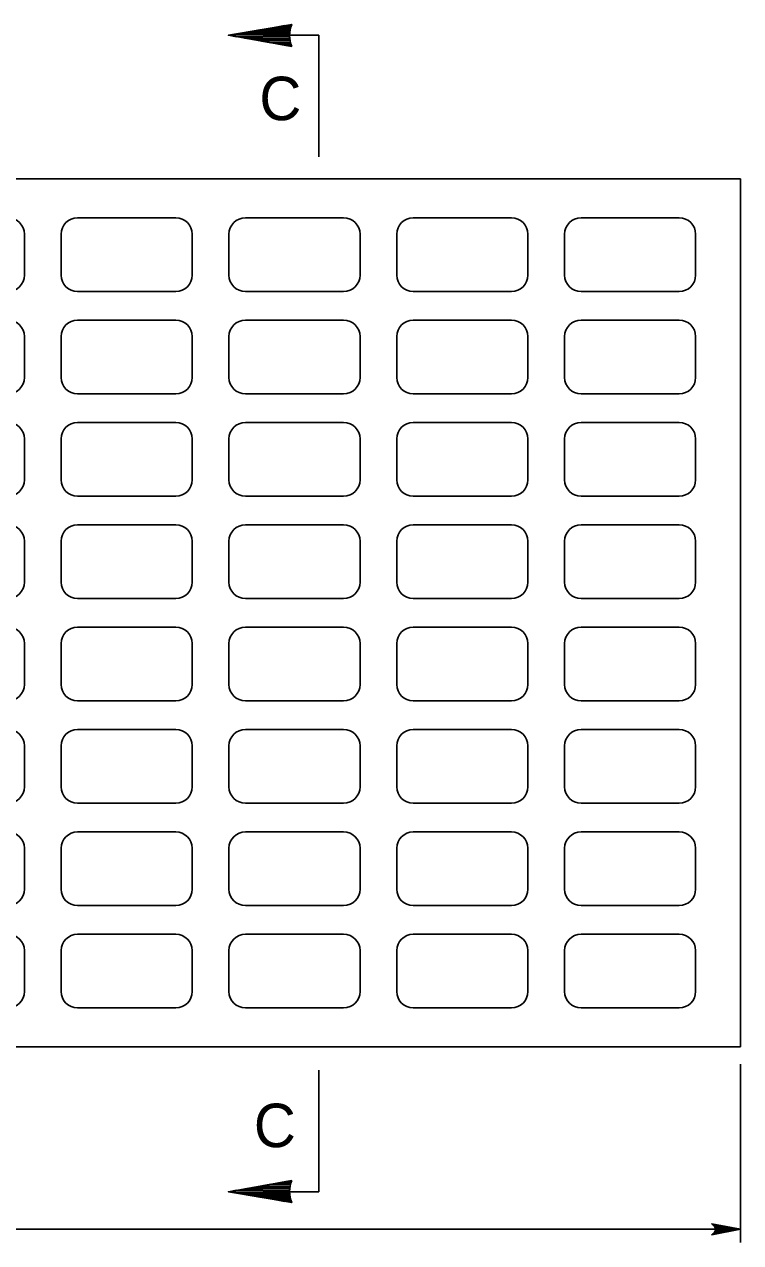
# Model space of a CAD drawing. Extents: x 2087776 to 2104538, y 970919 to 982612.
# Drawn here: x 2091311 to 2091554, y 977349.2 to 977762.4 of the extents above; entities that cross this region are included whole.
import ezdxf

# ---------------------------------------------------------------- set-up
doc = ezdxf.new("R2010")
doc.units = 0
doc.layers.add('1', color=7, linetype='Continuous')

msp = doc.modelspace()

# ---------------------------------------------------------------- linework, layer by layer
at = {"layer": '1'}
for p, q in [((2091400.99, 977758.74), (2091410.87, 977758.74)), ((2091410.87, 977758.74), (2091410.87, 977717.51)), ((2091023.48, 977710.01), (2091554.04, 977710.01)), ((2091554.04, 977710.01), (2091554.04, 977415.56)), ((2091362.37, 977696.82), (2091329.04, 977696.82)), ((2091419.32, 977696.82), (2091385.98, 977696.82)), ((2091476.26, 977696.82), (2091442.93, 977696.82)), ((2091533.21, 977696.82), (2091499.88, 977696.82)), ((2091310.98, 977677.38), (2091310.98, 977691.26)), ((2091323.48, 977677.38), (2091323.48, 977691.26)), ((2091367.93, 977677.38), (2091367.93, 977691.26)), ((2091380.42, 977677.38), (2091380.42, 977691.26)), ((2091424.88, 977677.38), (2091424.88, 977691.26)), ((2091437.37, 977677.38), (2091437.37, 977691.26)), ((2091481.82, 977677.38), (2091481.82, 977691.26)), ((2091494.32, 977677.38), (2091494.32, 977691.26)), ((2091538.77, 977677.38), (2091538.77, 977691.26)), ((2091362.37, 977671.82), (2091329.04, 977671.82)), ((2091419.32, 977671.82), (2091385.98, 977671.82)), ((2091476.26, 977671.82), (2091442.93, 977671.82)), ((2091533.21, 977671.82), (2091499.88, 977671.82)), ((2091362.37, 977662.1), (2091329.04, 977662.1)), ((2091419.32, 977662.1), (2091385.98, 977662.1)), ((2091476.26, 977662.1), (2091442.93, 977662.1)), ((2091533.21, 977662.1), (2091499.88, 977662.1)), ((2091310.98, 977642.66), (2091310.98, 977656.54)), ((2091323.48, 977642.66), (2091323.48, 977656.54)), ((2091367.93, 977642.66), (2091367.93, 977656.54)), ((2091380.42, 977642.66), (2091380.42, 977656.54)), ((2091424.88, 977642.66), (2091424.88, 977656.54)), ((2091437.37, 977642.66), (2091437.37, 977656.54)), ((2091481.82, 977642.66), (2091481.82, 977656.54)), ((2091494.32, 977642.66), (2091494.32, 977656.54)), ((2091538.77, 977642.66), (2091538.77, 977656.54)), ((2091362.37, 977637.1), (2091329.04, 977637.1)), ((2091419.32, 977637.1), (2091385.98, 977637.1)), ((2091476.26, 977637.1), (2091442.93, 977637.1)), ((2091533.21, 977637.1), (2091499.88, 977637.1)), ((2091362.37, 977627.38), (2091329.04, 977627.38)), ((2091419.32, 977627.38), (2091385.98, 977627.38)), ((2091476.26, 977627.38), (2091442.93, 977627.38)), ((2091533.21, 977627.38), (2091499.88, 977627.38)), ((2091310.98, 977607.94), (2091310.98, 977621.82)), ((2091323.48, 977607.94), (2091323.48, 977621.82)), ((2091367.93, 977607.94), (2091367.93, 977621.82)), ((2091380.42, 977607.94), (2091380.42, 977621.82)), ((2091424.88, 977607.94), (2091424.88, 977621.82)), ((2091437.37, 977607.94), (2091437.37, 977621.82)), ((2091481.82, 977607.94), (2091481.82, 977621.82)), ((2091494.32, 977607.94), (2091494.32, 977621.82)), ((2091538.77, 977607.94), (2091538.77, 977621.82)), ((2091362.37, 977602.38), (2091329.04, 977602.38)), ((2091419.32, 977602.38), (2091385.98, 977602.38)), ((2091476.26, 977602.38), (2091442.93, 977602.38)), ((2091533.21, 977602.38), (2091499.88, 977602.38)), ((2091362.37, 977592.66), (2091329.04, 977592.66)), ((2091419.32, 977592.66), (2091385.98, 977592.66)), ((2091476.26, 977592.66), (2091442.93, 977592.66)), ((2091533.21, 977592.66), (2091499.88, 977592.66)), ((2091310.98, 977573.22), (2091310.98, 977587.1)), ((2091323.48, 977573.22), (2091323.48, 977587.1)), ((2091367.93, 977573.22), (2091367.93, 977587.1)), ((2091380.42, 977573.22), (2091380.42, 977587.1)), ((2091424.88, 977573.22), (2091424.88, 977587.1)), ((2091437.37, 977573.22), (2091437.37, 977587.1)), ((2091481.82, 977573.22), (2091481.82, 977587.1)), ((2091494.32, 977573.22), (2091494.32, 977587.1)), ((2091538.77, 977573.22), (2091538.77, 977587.1)), ((2091362.37, 977567.66), (2091329.04, 977567.66)), ((2091419.32, 977567.66), (2091385.98, 977567.66)), ((2091476.26, 977567.66), (2091442.93, 977567.66)), ((2091533.21, 977567.66), (2091499.88, 977567.66)), ((2091362.37, 977557.94), (2091329.04, 977557.94)), ((2091419.32, 977557.94), (2091385.98, 977557.94)), ((2091476.26, 977557.94), (2091442.93, 977557.94)), ((2091533.21, 977557.94), (2091499.88, 977557.94)), ((2091310.98, 977538.5), (2091310.98, 977552.38)), ((2091323.48, 977538.5), (2091323.48, 977552.38)), ((2091367.93, 977538.5), (2091367.93, 977552.38)), ((2091380.42, 977538.5), (2091380.42, 977552.38)), ((2091424.88, 977538.5), (2091424.88, 977552.38)), ((2091437.37, 977538.5), (2091437.37, 977552.38)), ((2091481.82, 977538.5), (2091481.82, 977552.38)), ((2091494.32, 977538.5), (2091494.32, 977552.38)), ((2091538.77, 977538.5), (2091538.77, 977552.38)), ((2091362.37, 977532.94), (2091329.04, 977532.94)), ((2091419.32, 977532.94), (2091385.98, 977532.94)), ((2091476.26, 977532.94), (2091442.93, 977532.94)), ((2091533.21, 977532.94), (2091499.88, 977532.94)), ((2091362.37, 977523.22), (2091329.04, 977523.22)), ((2091419.32, 977523.22), (2091385.98, 977523.22)), ((2091476.26, 977523.22), (2091442.93, 977523.22)), ((2091533.21, 977523.22), (2091499.88, 977523.22)), ((2091310.98, 977503.78), (2091310.98, 977517.66)), ((2091323.48, 977503.78), (2091323.48, 977517.66)), ((2091367.93, 977503.78), (2091367.93, 977517.66)), ((2091380.42, 977503.78), (2091380.42, 977517.66)), ((2091424.88, 977503.78), (2091424.88, 977517.66)), ((2091437.37, 977503.78), (2091437.37, 977517.66)), ((2091481.82, 977503.78), (2091481.82, 977517.66)), ((2091494.32, 977503.78), (2091494.32, 977517.66)), ((2091538.77, 977503.78), (2091538.77, 977517.66)), ((2091362.37, 977498.22), (2091329.04, 977498.22)), ((2091419.32, 977498.22), (2091385.98, 977498.22)), ((2091476.26, 977498.22), (2091442.93, 977498.22)), ((2091533.21, 977498.22), (2091499.88, 977498.22)), ((2091362.37, 977488.5), (2091329.04, 977488.5)), ((2091419.32, 977488.5), (2091385.98, 977488.5)), ((2091476.26, 977488.5), (2091442.93, 977488.5)), ((2091533.21, 977488.5), (2091499.88, 977488.5)), ((2091310.98, 977469.06), (2091310.98, 977482.94)), ((2091323.48, 977469.06), (2091323.48, 977482.94)), ((2091367.93, 977469.06), (2091367.93, 977482.94)), ((2091380.42, 977469.06), (2091380.42, 977482.94)), ((2091424.88, 977469.06), (2091424.88, 977482.94)), ((2091437.37, 977469.06), (2091437.37, 977482.94)), ((2091481.82, 977469.06), (2091481.82, 977482.94)), ((2091494.32, 977469.06), (2091494.32, 977482.94)), ((2091538.77, 977469.06), (2091538.77, 977482.94)), ((2091362.37, 977463.5), (2091329.04, 977463.5)), ((2091419.32, 977463.5), (2091385.98, 977463.5)), ((2091476.26, 977463.5), (2091442.93, 977463.5)), ((2091533.21, 977463.5), (2091499.88, 977463.5)), ((2091362.37, 977453.78), (2091329.04, 977453.78)), ((2091419.32, 977453.78), (2091385.98, 977453.78)), ((2091476.26, 977453.78), (2091442.93, 977453.78)), ((2091533.21, 977453.78), (2091499.88, 977453.78)), ((2091310.98, 977434.34), (2091310.98, 977448.22)), ((2091323.48, 977434.34), (2091323.48, 977448.22)), ((2091367.93, 977434.34), (2091367.93, 977448.22)), ((2091380.42, 977434.34), (2091380.42, 977448.22)), ((2091424.88, 977434.34), (2091424.88, 977448.22)), ((2091437.37, 977434.34), (2091437.37, 977448.22)), ((2091481.82, 977434.34), (2091481.82, 977448.22)), ((2091494.32, 977434.34), (2091494.32, 977448.22)), ((2091538.77, 977434.34), (2091538.77, 977448.22)), ((2091362.37, 977428.78), (2091329.04, 977428.78)), ((2091419.32, 977428.78), (2091385.98, 977428.78)), ((2091476.26, 977428.78), (2091442.93, 977428.78)), ((2091533.21, 977428.78), (2091499.88, 977428.78)), ((2091554.04, 977415.56), (2091023.48, 977415.56)), ((2091554.04, 977409.66), (2091554.04, 977349.15)), ((2091410.87, 977366.41), (2091410.87, 977407.65)), ((2091400.99, 977366.41), (2091410.87, 977366.41)), ((2091554.04, 977353.67), (2091023.48, 977353.67))]:
    msp.add_line(p, q, dxfattribs=at)
for points in [[(2091401.73, 977754.93), (2091380.22, 977758.74), (2091401.73, 977762.43), (2091401.48, 977761.95), (2091399.21, 977762.01), (2091396.42, 977761.52), (2091401.33, 977761.47), (2091401.23, 977760.97), (2091393.08, 977760.94), (2091390.19, 977760.45), (2091401.1, 977760.46), (2091400.99, 977759.93), (2091387.25, 977759.94), (2091383.98, 977759.38), (2091400.93, 977759.4), (2091400.96, 977758.92), (2091381.21, 977758.9), (2091380.26, 977758.73), (2091383, 977758.25), (2091400.9, 977758.38), (2091400.98, 977757.88), (2091385.75, 977757.75), (2091388.47, 977757.28), (2091401.06, 977757.28), (2091401.07, 977756.82), (2091391.54, 977756.73), (2091394.65, 977756.19), (2091401.23, 977756.24), (2091401.38, 977755.7), (2091397.22, 977755.73), (2091400.37, 977755.18), (2091401.57, 977755.29)], [(2091401.73, 977370.22), (2091380.22, 977366.41), (2091401.73, 977362.72), (2091401.48, 977363.21), (2091399.21, 977363.15), (2091396.42, 977363.63), (2091401.33, 977363.68), (2091401.23, 977364.18), (2091393.08, 977364.21), (2091390.19, 977364.7), (2091401.1, 977364.69), (2091400.99, 977365.23), (2091387.25, 977365.21), (2091383.98, 977365.78), (2091400.93, 977365.75), (2091400.96, 977366.24), (2091381.21, 977366.25), (2091380.26, 977366.43), (2091383, 977366.91), (2091400.9, 977366.78), (2091400.98, 977367.27), (2091385.75, 977367.4), (2091388.47, 977367.87), (2091401.06, 977367.87), (2091401.07, 977368.34), (2091391.54, 977368.42), (2091394.65, 977368.97), (2091401.23, 977368.91), (2091401.38, 977369.45), (2091397.22, 977369.42), (2091400.37, 977369.98), (2091401.57, 977369.86)], [(2091554.04, 977353.67), (2091544.25, 977351.83), (2091544.63, 977352.09), (2091545, 977352.35), (2091545.2, 977352.68), (2091545.39, 977353.01), (2091545.45, 977353.34), (2091545.51, 977353.67), (2091545.45, 977354), (2091545.39, 977354.32), (2091545.2, 977354.65), (2091545, 977354.98), (2091544.63, 977355.24), (2091544.25, 977355.5), (2091554.04, 977353.67), (2091544.63, 977355.24), (2091545, 977354.98), (2091554.04, 977353.67), (2091545.2, 977354.65), (2091545.39, 977354.32), (2091554.04, 977353.67), (2091545.45, 977354), (2091545.51, 977353.67), (2091554.04, 977353.67), (2091545.45, 977353.34), (2091545.39, 977353.01), (2091554.04, 977353.67), (2091545.2, 977352.68), (2091545, 977352.35), (2091554.04, 977353.67), (2091544.63, 977352.09)]]:
    msp.add_lwpolyline(points, dxfattribs=at)
for centre, radius, start, end in [((2091410.95, 977758.69), 9.95, 157.8762, 202.1238), ((2091305.42, 977691.26), 5.56, 0, 90), ((2091329.04, 977691.26), 5.56, 90, 180), ((2091362.37, 977691.26), 5.56, 0, 90), ((2091385.98, 977691.26), 5.56, 90, 180), ((2091419.32, 977691.26), 5.56, 0, 90), ((2091442.93, 977691.26), 5.56, 90, 180), ((2091476.26, 977691.26), 5.56, 0, 90), ((2091499.88, 977691.26), 5.56, 90, 180), ((2091533.21, 977691.26), 5.56, 0, 90), ((2091305.42, 977677.38), 5.56, 270, 0), ((2091329.04, 977677.38), 5.56, 180, 270), ((2091362.37, 977677.38), 5.56, 270, 0), ((2091385.98, 977677.38), 5.56, 180, 270), ((2091419.32, 977677.38), 5.56, 270, 0), ((2091442.93, 977677.38), 5.56, 180, 270), ((2091476.26, 977677.38), 5.56, 270, 0), ((2091499.88, 977677.38), 5.56, 180, 270), ((2091533.21, 977677.38), 5.56, 270, 0), ((2091305.42, 977656.54), 5.56, 0, 90), ((2091329.04, 977656.54), 5.56, 90, 180), ((2091362.37, 977656.54), 5.56, 0, 90), ((2091385.98, 977656.54), 5.56, 90, 180), ((2091419.32, 977656.54), 5.56, 0, 90), ((2091442.93, 977656.54), 5.56, 90, 180), ((2091476.26, 977656.54), 5.56, 0, 90), ((2091499.88, 977656.54), 5.56, 90, 180), ((2091533.21, 977656.54), 5.56, 0, 90), ((2091305.42, 977642.66), 5.56, 270, 0), ((2091329.04, 977642.66), 5.56, 180, 270), ((2091362.37, 977642.66), 5.56, 270, 0), ((2091385.98, 977642.66), 5.56, 180, 270), ((2091419.32, 977642.66), 5.56, 270, 0), ((2091442.93, 977642.66), 5.56, 180, 270), ((2091476.26, 977642.66), 5.56, 270, 0), ((2091499.88, 977642.66), 5.56, 180, 270), ((2091533.21, 977642.66), 5.56, 270, 0), ((2091305.42, 977621.82), 5.56, 0, 90), ((2091329.04, 977621.82), 5.56, 90, 180), ((2091362.37, 977621.82), 5.56, 0, 90), ((2091385.98, 977621.82), 5.56, 90, 180), ((2091419.32, 977621.82), 5.56, 0, 90), ((2091442.93, 977621.82), 5.56, 90, 180), ((2091476.26, 977621.82), 5.56, 0, 90), ((2091499.88, 977621.82), 5.56, 90, 180), ((2091533.21, 977621.82), 5.56, 0, 90), ((2091305.42, 977607.94), 5.56, 270, 0), ((2091329.04, 977607.94), 5.56, 180, 270), ((2091362.37, 977607.94), 5.56, 270, 0), ((2091385.98, 977607.94), 5.56, 180, 270), ((2091419.32, 977607.94), 5.56, 270, 0), ((2091442.93, 977607.94), 5.56, 180, 270), ((2091476.26, 977607.94), 5.56, 270, 0), ((2091499.88, 977607.94), 5.56, 180, 270), ((2091533.21, 977607.94), 5.56, 270, 0), ((2091305.42, 977587.1), 5.56, 0, 90), ((2091329.04, 977587.1), 5.56, 90, 180), ((2091362.37, 977587.1), 5.56, 0, 90), ((2091385.98, 977587.1), 5.56, 90, 180), ((2091419.32, 977587.1), 5.56, 0, 90), ((2091442.93, 977587.1), 5.56, 90, 180), ((2091476.26, 977587.1), 5.56, 0, 90), ((2091499.88, 977587.1), 5.56, 90, 180), ((2091533.21, 977587.1), 5.56, 0, 90), ((2091305.42, 977573.22), 5.56, 270, 0), ((2091329.04, 977573.22), 5.56, 180, 270), ((2091362.37, 977573.22), 5.56, 270, 0), ((2091385.98, 977573.22), 5.56, 180, 270), ((2091419.32, 977573.22), 5.56, 270, 0), ((2091442.93, 977573.22), 5.56, 180, 270), ((2091476.26, 977573.22), 5.56, 270, 0), ((2091499.88, 977573.22), 5.56, 180, 270), ((2091533.21, 977573.22), 5.56, 270, 0), ((2091305.42, 977552.38), 5.56, 0, 90), ((2091329.04, 977552.38), 5.56, 90, 180), ((2091362.37, 977552.38), 5.56, 0, 90), ((2091385.98, 977552.38), 5.56, 90, 180), ((2091419.32, 977552.38), 5.56, 0, 90), ((2091442.93, 977552.38), 5.56, 90, 180), ((2091476.26, 977552.38), 5.56, 0, 90), ((2091499.88, 977552.38), 5.56, 90, 180), ((2091533.21, 977552.38), 5.56, 0, 90), ((2091305.42, 977538.5), 5.56, 270, 0), ((2091329.04, 977538.5), 5.56, 180, 270), ((2091362.37, 977538.5), 5.56, 270, 0), ((2091385.98, 977538.5), 5.56, 180, 270), ((2091419.32, 977538.5), 5.56, 270, 0), ((2091442.93, 977538.5), 5.56, 180, 270), ((2091476.26, 977538.5), 5.56, 270, 0), ((2091499.88, 977538.5), 5.56, 180, 270), ((2091533.21, 977538.5), 5.56, 270, 0), ((2091305.42, 977517.66), 5.56, 0, 90), ((2091329.04, 977517.66), 5.56, 90, 180), ((2091362.37, 977517.66), 5.56, 0, 90), ((2091385.98, 977517.66), 5.56, 90, 180), ((2091419.32, 977517.66), 5.56, 0, 90), ((2091442.93, 977517.66), 5.56, 90, 180), ((2091476.26, 977517.66), 5.56, 0, 90), ((2091499.88, 977517.66), 5.56, 90, 180), ((2091533.21, 977517.66), 5.56, 0, 90), ((2091305.42, 977503.78), 5.56, 270, 0), ((2091329.04, 977503.78), 5.56, 180, 270), ((2091362.37, 977503.78), 5.56, 270, 0), ((2091385.98, 977503.78), 5.56, 180, 270), ((2091419.32, 977503.78), 5.56, 270, 0), ((2091442.93, 977503.78), 5.56, 180, 270), ((2091476.26, 977503.78), 5.56, 270, 0), ((2091499.88, 977503.78), 5.56, 180, 270), ((2091533.21, 977503.78), 5.56, 270, 0), ((2091305.42, 977482.94), 5.56, 0, 90), ((2091329.04, 977482.94), 5.56, 90, 180), ((2091362.37, 977482.94), 5.56, 0, 90), ((2091385.98, 977482.94), 5.56, 90, 180), ((2091419.32, 977482.94), 5.56, 0, 90), ((2091442.93, 977482.94), 5.56, 90, 180), ((2091476.26, 977482.94), 5.56, 0, 90), ((2091499.88, 977482.94), 5.56, 90, 180), ((2091533.21, 977482.94), 5.56, 0, 90), ((2091305.42, 977469.06), 5.56, 270, 0), ((2091329.04, 977469.06), 5.56, 180, 270), ((2091362.37, 977469.06), 5.56, 270, 0), ((2091385.98, 977469.06), 5.56, 180, 270), ((2091419.32, 977469.06), 5.56, 270, 0), ((2091442.93, 977469.06), 5.56, 180, 270), ((2091476.26, 977469.06), 5.56, 270, 0), ((2091499.88, 977469.06), 5.56, 180, 270), ((2091533.21, 977469.06), 5.56, 270, 0), ((2091305.42, 977448.22), 5.56, 0, 90), ((2091329.04, 977448.22), 5.56, 90, 180), ((2091362.37, 977448.22), 5.56, 0, 90), ((2091385.98, 977448.22), 5.56, 90, 180), ((2091419.32, 977448.22), 5.56, 0, 90), ((2091442.93, 977448.22), 5.56, 90, 180), ((2091476.26, 977448.22), 5.56, 0, 90), ((2091499.88, 977448.22), 5.56, 90, 180), ((2091533.21, 977448.22), 5.56, 0, 90), ((2091305.42, 977434.34), 5.56, 270, 0), ((2091329.04, 977434.34), 5.56, 180, 270), ((2091362.37, 977434.34), 5.56, 270, 0), ((2091385.98, 977434.34), 5.56, 180, 270), ((2091419.32, 977434.34), 5.56, 270, 0), ((2091442.93, 977434.34), 5.56, 180, 270), ((2091476.26, 977434.34), 5.56, 270, 0), ((2091499.88, 977434.34), 5.56, 180, 270), ((2091533.21, 977434.34), 5.56, 270, 0), ((2091410.95, 977366.47), 9.95, 157.8762, 202.1238)]:
    msp.add_arc(centre, radius, start, end, dxfattribs=at)

# ---------------------------------------------------------------- texts
for p in [(2091390.72, 977729.92), (2091388.85, 977381.54)]:
    msp.add_text('C', height=14.76, dxfattribs=at).set_placement(p)

doc.saveas('drawing.dxf')
